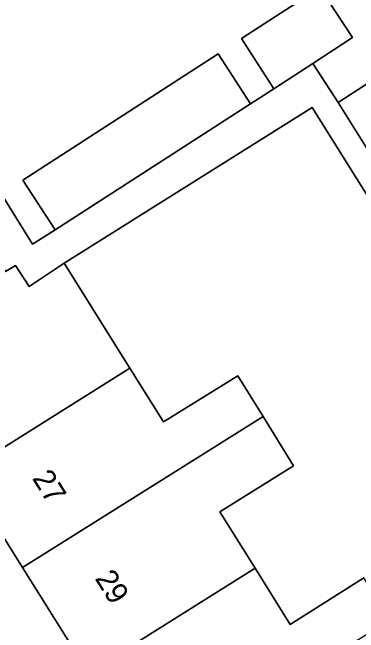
# Model space of a CAD drawing. Extents: x 161798 to 162385, y 382315 to 382833.
# Drawn here: x 162082.82 to 162098.63, y 382537.31 to 382565.6 of the extents above; entities that cross this region are included whole.
import ezdxf

# ---------------------------------------------------------------- set-up
doc = ezdxf.new("R2010")
doc.units = 0
for name, color, linetype in [('IMGEO_Erf', 7, 'Continuous'), ('IMGEO_Pand', 7, 'Continuous'), ('IMGEO_Pand_nummerreeks', 7, 'Continuous'), ('IMGEO_Voetpad_open', 7, 'Continuous')]:
    doc.layers.add(name, color=color, linetype=linetype)

msp = doc.modelspace()

# ---------------------------------------------------------------- linework, layer by layer
at = {"layer": 'IMGEO_Erf'}
for points in [[(162102.649, 382579.449), (162098.622, 382576.803), (162096.601, 382575.476), (162088.533, 382570.177), (162078.441, 382563.548), (162083.732, 382555.037), (162084.772, 382555.684), (162083.299, 382557.955), (162092.219, 382563.711), (162093.688, 382561.433), (162094.761, 382562.125), (162093.279, 382564.418), (162096.865, 382566.737), (162098.358, 382564.461), (162096.539, 382563.28), (162097.699, 382561.493), (162099.947, 382562.953)], [(162101.682, 382553.006), (162096.508, 382561.261), (162085.175, 382554.158), (162088.182, 382549.369), (162089.719, 382546.92), (162093.121, 382549.025), (162094.271, 382547.166), (162095.664, 382544.914), (162092.286, 382542.824), (162093.902, 382540.247), (162095.509, 382537.683), (162098.864, 382539.812)]]:
    msp.add_lwpolyline(points, dxfattribs=at)
at = {"layer": 'IMGEO_Pand'}
for points in [[(162098.358, 382564.461), (162096.865, 382566.737), (162093.279, 382564.418), (162094.761, 382562.125), (162096.539, 382563.28)], [(162084.772, 382555.684), (162093.688, 382561.433), (162092.219, 382563.711), (162083.299, 382557.955)], [(162101.35, 382555.661), (162103.635, 382557.103), (162099.947, 382562.953), (162097.699, 382561.493)], [(162088.182, 382549.369), (162085.175, 382554.158), (162083.576, 382553.093), (162082.961, 382554.058), (162082.51, 382553.777), (162072.092, 382547.296), (162074.54, 382543.391), (162078.51, 382545.898), (162078.097, 382546.514), (162078.994, 382547.104), (162080.568, 382544.594)], [(162083.278, 382540.272), (162094.271, 382547.166), (162093.121, 382549.025), (162089.719, 382546.92), (162088.182, 382549.369), (162080.568, 382544.594)], [(162083.278, 382540.272), (162086.288, 382535.473), (162093.902, 382540.247), (162092.286, 382542.824), (162095.664, 382544.914), (162094.271, 382547.166)], [(162100.07, 382537.912), (162098.864, 382539.812), (162095.509, 382537.683), (162093.902, 382540.247), (162086.288, 382535.473), (162089.081, 382531.02)]]:
    msp.add_lwpolyline(points, close=True, dxfattribs=at)
at = {"layer": 'IMGEO_Voetpad_open'}
for points in [[(162101.35, 382555.661), (162097.699, 382561.493), (162096.539, 382563.28), (162094.761, 382562.125), (162093.688, 382561.433), (162084.772, 382555.684), (162083.732, 382555.037), (162078.441, 382563.548), (162076.088, 382567.15), (162073.335, 382571.365), (162071.745, 382570.4), (162073.566, 382567.561), (162077.668, 382561.162), (162078.029, 382560.599), (162080.915, 382555.941), (162081.095, 382556.053), (162082.51, 382553.777), (162082.961, 382554.058), (162083.576, 382553.093), (162085.175, 382554.158), (162096.508, 382561.261), (162101.682, 382553.006)], [(162100.624, 382512.613), (162097.64, 382517.372), (162094.758, 382521.967), (162091.965, 382526.421), (162089.081, 382531.02), (162086.288, 382535.473), (162083.278, 382540.272), (162080.568, 382544.594), (162078.994, 382547.104), (162078.097, 382546.514), (162078.51, 382545.898), (162074.54, 382543.391), (162072.092, 382547.296), (162070.298, 382550.02), (162067.877, 382553.694), (162067.7, 382553.581), (162067.224, 382554.323), (162060.346, 382565.051), (162057.798, 382563.184), (162058.339, 382562.28), (162058.445, 382562.115), (162058.477, 382562.063), (162058.51, 382562.012)]]:
    msp.add_lwpolyline(points, dxfattribs=at)

# ---------------------------------------------------------------- texts
at = {"layer": 'IMGEO_Pand_nummerreeks'}
for s, p in [('27', (162083.697, 382544.348)), ('29', (162086.562, 382539.779))]:
    msp.add_text(s, height=1, rotation=302.0927, dxfattribs=at).set_placement(p)

doc.saveas('drawing.dxf')
